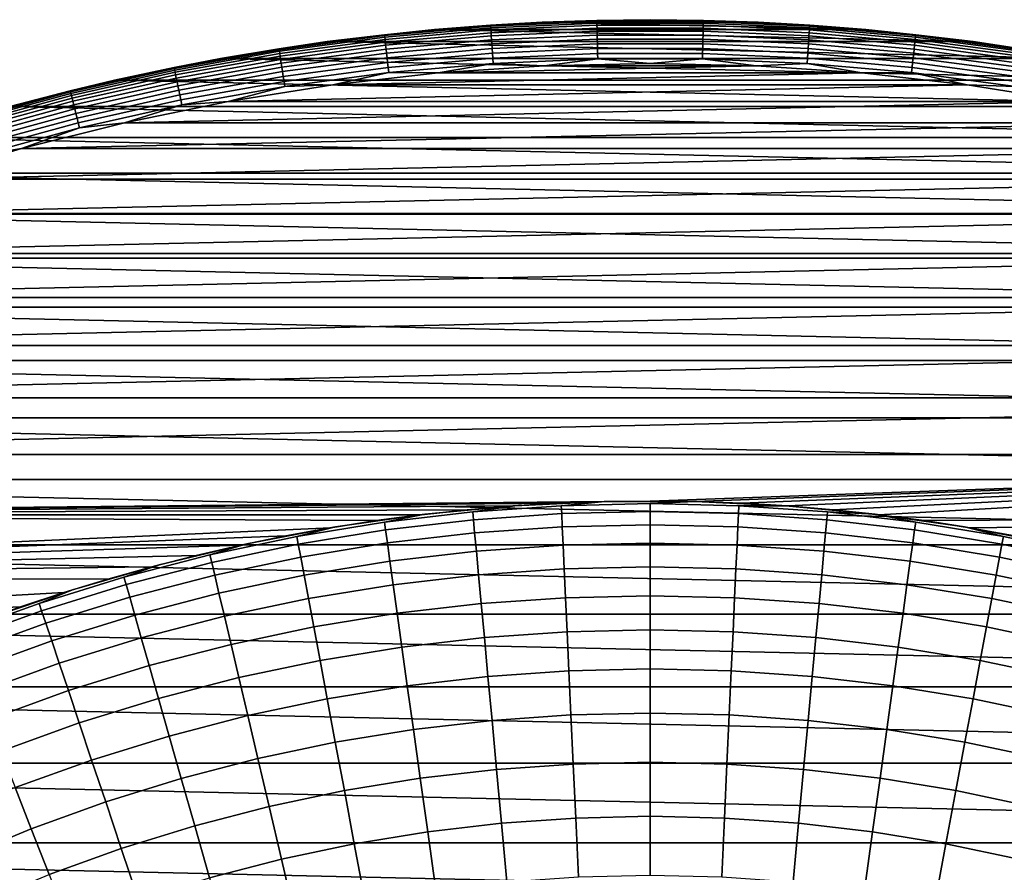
# Model space of a CAD drawing. Header units: metres. Extents: x -28 to 70, y -218 to 28.
# Tile 380 of 463: x -7.2 to 4.05, y 17.76 to 27.5. Entities that reach past the tile are written whole.
import ezdxf

# ---------------------------------------------------------------- set-up
doc = ezdxf.new("R2010")
doc.units = ezdxf.units.M
doc.layers.add('solid_10_261_432_XXX', color=7, linetype='CONTINUOUS')

msp = doc.modelspace()

# ---------------------------------------------------------------- linework, layer by layer
at = {"layer": 'solid_10_261_432_XXX'}
for points in [[(-2.465105, 27.38929, -5), (-1.233793, 27.472309, -5), (2.465105, 27.38929, -5)], [(-2.46508, 27.389294, -0.5), (-1.233783, 27.472309, -0.5), (-1.233793, 27.472309, -5), (-2.465105, 27.38929, -5)], [(-1.823645, 27.435892, -0.440391), (-1.233783, 27.472309, -0.5), (-2.46508, 27.389294, -0.5)], [(-1.822927, 27.425098, -0.380929), (-0.608039, 27.478889, -0.380929), (-0.608279, 27.489704, -0.440391), (-1.823645, 27.435892, -0.440391)], [(-0.608279, 27.489704, -0.440391), (-1.233783, 27.472309, -0.5), (-1.823645, 27.435892, -0.440391)], [(-1.821739, 27.407223, -0.323206), (-0.607643, 27.460979, -0.323206), (-0.608039, 27.478889, -0.380929), (-1.822927, 27.425098, -0.380929)], [(-0.607643, 27.460979, -0.323206), (-1.821739, 27.407223, -0.323206), (-1.820098, 27.382528, -0.268066), (-0.607095, 27.436237, -0.268066)], [(-1.233793, 27.472309, -5), (0, 27.5, -5), (1.233793, 27.472309, -5)], [(-1.233783, 27.472309, -0.5), (0, 27.5, -0.5), (0, 27.5, -5), (-1.233793, 27.472309, -5)], [(-1.233793, 27.472309, -5), (1.233793, 27.472309, -5), (2.465105, 27.38929, -5)], [(-0.608279, 27.489704, -0.440391), (0, 27.5, -0.5), (-1.233783, 27.472309, -0.5)], [(0.608279, 27.489704, -0.440391), (0, 27.5, -0.5), (-0.608279, 27.489704, -0.440391)], [(-0.608039, 27.478889, -0.380929), (0.608039, 27.478889, -0.380929), (0.608279, 27.489704, -0.440391), (-0.608279, 27.489704, -0.440391)], [(-0.607643, 27.460979, -0.323206), (0.607643, 27.460979, -0.323206), (0.608039, 27.478889, -0.380929), (-0.608039, 27.478889, -0.380929)], [(0.607643, 27.460979, -0.323206), (-0.607643, 27.460979, -0.323206), (-0.607095, 27.436237, -0.268066), (0.607095, 27.436237, -0.268066)], [(0, 27.5, -0.5), (1.233783, 27.472309, -0.5), (1.233793, 27.472309, -5), (0, 27.5, -5)], [(0.608279, 27.489704, -0.440391), (1.233783, 27.472309, -0.5), (0, 27.5, -0.5)], [(1.821739, 27.407223, -0.323206), (0.607643, 27.460979, -0.323206), (0.607095, 27.436237, -0.268066), (1.820098, 27.382528, -0.268066)], [(0.607643, 27.460979, -0.323206), (1.821739, 27.407223, -0.323206), (1.822927, 27.425098, -0.380929), (0.608039, 27.478889, -0.380929)], [(0.608039, 27.478889, -0.380929), (1.822927, 27.425098, -0.380929), (1.823645, 27.435892, -0.440391), (0.608279, 27.489704, -0.440391)], [(1.823645, 27.435892, -0.440391), (1.233783, 27.472309, -0.5), (0.608279, 27.489704, -0.440391)], [(1.233783, 27.472309, -0.5), (2.465081, 27.389294, -0.5), (2.465105, 27.38929, -5), (1.233793, 27.472309, -5)], [(1.823645, 27.435892, -0.440391), (2.465081, 27.389294, -0.5), (1.233783, 27.472309, -0.5)], [(-3.691414, 27.251118, -0.5), (-2.46508, 27.389294, -0.5), (-2.465105, 27.38929, -5), (-3.691424, 27.251118, -5)], [(-3.691424, 27.251118, -5), (-2.465105, 27.38929, -5), (3.691424, 27.251118, -5)], [(-3.035441, 27.328373, -0.440391), (-2.46508, 27.389294, -0.5), (-3.691414, 27.251118, -0.5)], [(-3.034247, 27.317621, -0.380929), (-1.822927, 27.425098, -0.380929), (-1.823645, 27.435892, -0.440391), (-3.035441, 27.328373, -0.440391)], [(-1.823645, 27.435892, -0.440391), (-2.46508, 27.389294, -0.5), (-3.035441, 27.328373, -0.440391)], [(-3.032269, 27.299816, -0.323206), (-1.821739, 27.407223, -0.323206), (-1.822927, 27.425098, -0.380929), (-3.034247, 27.317621, -0.380929)], [(-1.821739, 27.407223, -0.323206), (-3.032269, 27.299816, -0.323206), (-3.029537, 27.275219, -0.268066), (-1.820098, 27.382528, -0.268066)], [(-1.820098, 27.382528, -0.268066), (-3.029537, 27.275219, -0.268066), (-3.026091, 27.244188, -0.216316), (-1.818027, 27.351377, -0.216316)], [(-1.818027, 27.351377, -0.216316), (-3.026091, 27.244188, -0.216316), (-3.02198, 27.20718, -0.16871), (-1.815557, 27.314222, -0.16871)], [(-2.465105, 27.38929, -5), (2.465105, 27.38929, -5), (3.691424, 27.251118, -5)], [(-0.607095, 27.436237, -0.268066), (-1.820098, 27.382528, -0.268066), (-1.818027, 27.351377, -0.216316), (-0.606405, 27.405024, -0.216316)], [(-0.606405, 27.405024, -0.216316), (-1.818027, 27.351377, -0.216316), (-1.815557, 27.314222, -0.16871), (-0.605581, 27.367796, -0.16871)], [(-0.605581, 27.367796, -0.16871), (-1.815557, 27.314222, -0.16871), (-1.812725, 27.271608, -0.125945), (-0.604636, 27.325098, -0.125945)], [(0.607095, 27.436237, -0.268066), (-0.607095, 27.436237, -0.268066), (-0.606405, 27.405024, -0.216316), (0.606405, 27.405024, -0.216316)], [(0.606405, 27.405024, -0.216316), (-0.606405, 27.405024, -0.216316), (-0.605581, 27.367796, -0.16871), (0.605581, 27.367796, -0.16871)], [(0.605581, 27.367796, -0.16871), (-0.605581, 27.367796, -0.16871), (-0.604636, 27.325098, -0.125945), (0.604636, 27.325098, -0.125945)], [(1.815557, 27.314222, -0.16871), (0.605581, 27.367796, -0.16871), (0.604636, 27.325098, -0.125945), (1.812725, 27.271608, -0.125945)], [(1.818027, 27.351377, -0.216316), (0.606405, 27.405024, -0.216316), (0.605581, 27.367796, -0.16871), (1.815557, 27.314222, -0.16871)], [(1.820098, 27.382528, -0.268066), (0.607095, 27.436237, -0.268066), (0.606405, 27.405024, -0.216316), (1.818027, 27.351377, -0.216316)], [(3.026091, 27.244188, -0.216316), (1.818027, 27.351377, -0.216316), (1.815557, 27.314222, -0.16871), (3.02198, 27.20718, -0.16871)], [(3.029537, 27.275219, -0.268066), (1.820098, 27.382528, -0.268066), (1.818027, 27.351377, -0.216316), (3.026091, 27.244188, -0.216316)], [(3.032269, 27.299816, -0.323206), (1.821739, 27.407223, -0.323206), (1.820098, 27.382528, -0.268066), (3.029537, 27.275219, -0.268066)], [(1.821739, 27.407223, -0.323206), (3.032269, 27.299816, -0.323206), (3.034247, 27.317621, -0.380929), (1.822927, 27.425098, -0.380929)], [(1.822927, 27.425098, -0.380929), (3.034247, 27.317621, -0.380929), (3.035441, 27.328373, -0.440391), (1.823645, 27.435892, -0.440391)], [(3.035441, 27.328373, -0.440391), (2.465081, 27.389294, -0.5), (1.823645, 27.435892, -0.440391)], [(2.465081, 27.389294, -0.5), (3.691414, 27.251118, -0.5), (3.691424, 27.251118, -5), (2.465105, 27.38929, -5)], [(3.035441, 27.328373, -0.440391), (3.691414, 27.251118, -0.5), (2.465081, 27.389294, -0.5)], [(-4.910314, 27.058064, -0.5), (-3.691414, 27.251118, -0.5), (-3.691424, 27.251118, -5), (-4.910312, 27.058062, -5)], [(-4.241296, 27.167356, -0.440391), (-3.691414, 27.251118, -0.5), (-4.910314, 27.058064, -0.5)], [(-4.910312, 27.058062, -5), (-3.691424, 27.251118, -5), (4.910312, 27.058062, -5)], [(-3.035441, 27.328373, -0.440391), (-4.241296, 27.167356, -0.440391), (-4.239627, 27.156668, -0.380929), (-3.034247, 27.317621, -0.380929)], [(-3.035441, 27.328373, -0.440391), (-3.691414, 27.251118, -0.5), (-4.241296, 27.167356, -0.440391)], [(-4.236864, 27.138968, -0.323206), (-3.032269, 27.299816, -0.323206), (-3.034247, 27.317621, -0.380929), (-4.239627, 27.156668, -0.380929)], [(-3.032269, 27.299816, -0.323206), (-4.236864, 27.138968, -0.323206), (-4.233046, 27.114515, -0.268066), (-3.029537, 27.275219, -0.268066)], [(-3.029537, 27.275219, -0.268066), (-4.233046, 27.114515, -0.268066), (-4.22823, 27.08367, -0.216316), (-3.026091, 27.244188, -0.216316)], [(-3.026091, 27.244188, -0.216316), (-4.22823, 27.08367, -0.216316), (-4.222487, 27.046879, -0.16871), (-3.02198, 27.20718, -0.16871)], [(-3.691424, 27.251118, -5), (3.691424, 27.251118, -5), (4.910312, 27.058062, -5)], [(-1.815557, 27.314222, -0.16871), (-3.02198, 27.20718, -0.16871), (-3.017265, 27.164732, -0.125945), (-1.812725, 27.271608, -0.125945)], [(-1.812725, 27.271608, -0.125945), (-3.017265, 27.164732, -0.125945), (-3.012015, 27.117468, -0.088645), (-1.809571, 27.224157, -0.088645)], [(-0.604636, 27.325098, -0.125945), (-1.812725, 27.271608, -0.125945), (-1.809571, 27.224157, -0.088645), (-0.603584, 27.277554, -0.088645)], [(-0.603584, 27.277554, -0.088645), (-1.809571, 27.224157, -0.088645), (-1.806141, 27.172562, -0.057356), (-0.60244, 27.225857, -0.057356)], [(0.604636, 27.325098, -0.125945), (-0.604636, 27.325098, -0.125945), (-0.603584, 27.277554, -0.088645), (0.603584, 27.277554, -0.088645)], [(0.603584, 27.277554, -0.088645), (-0.603584, 27.277554, -0.088645), (-0.60244, 27.225857, -0.057356), (0.60244, 27.225857, -0.057356)], [(1.809571, 27.224157, -0.088645), (0.603584, 27.277554, -0.088645), (0.60244, 27.225857, -0.057356), (1.806141, 27.172562, -0.057356)], [(1.812725, 27.271608, -0.125945), (0.604636, 27.325098, -0.125945), (0.603584, 27.277554, -0.088645), (1.809571, 27.224157, -0.088645)], [(3.017265, 27.164732, -0.125945), (1.812725, 27.271608, -0.125945), (1.809571, 27.224157, -0.088645), (3.012015, 27.117468, -0.088645)], [(3.02198, 27.20718, -0.16871), (1.815557, 27.314222, -0.16871), (1.812725, 27.271608, -0.125945), (3.017265, 27.164732, -0.125945)], [(4.22823, 27.08367, -0.216316), (3.026091, 27.244188, -0.216316), (3.02198, 27.20718, -0.16871), (4.222487, 27.046879, -0.16871)], [(4.233046, 27.114515, -0.268066), (3.029537, 27.275219, -0.268066), (3.026091, 27.244188, -0.216316), (4.22823, 27.08367, -0.216316)], [(4.236864, 27.138968, -0.323206), (3.032269, 27.299816, -0.323206), (3.029537, 27.275219, -0.268066), (4.233046, 27.114515, -0.268066)], [(3.032269, 27.299816, -0.323206), (4.236864, 27.138968, -0.323206), (4.239627, 27.156668, -0.380929), (3.034247, 27.317621, -0.380929)], [(3.034247, 27.317621, -0.380929), (4.239627, 27.156668, -0.380929), (4.241296, 27.167356, -0.440391), (3.035441, 27.328373, -0.440391)], [(4.241296, 27.167356, -0.440391), (3.691414, 27.251118, -0.5), (3.035441, 27.328373, -0.440391)], [(3.691414, 27.251118, -0.5), (4.910314, 27.058064, -0.5), (4.910312, 27.058062, -5), (3.691424, 27.251118, -5)], [(4.241296, 27.167356, -0.440391), (4.910314, 27.058064, -0.5), (3.691414, 27.251118, -0.5)], [(-5.436707, 26.942554, -0.380929), (-4.239627, 27.156668, -0.380929), (-4.241296, 27.167356, -0.440391), (-5.438848, 26.953159, -0.440391)], [(-4.241296, 27.167356, -0.440391), (-4.910314, 27.058064, -0.5), (-5.438848, 26.953159, -0.440391)], [(-5.433164, 26.924994, -0.323206), (-4.236864, 27.138968, -0.323206), (-4.239627, 27.156668, -0.380929), (-5.436707, 26.942554, -0.380929)], [(-4.236864, 27.138968, -0.323206), (-5.433164, 26.924994, -0.323206), (-5.428269, 26.900734, -0.268066), (-4.233046, 27.114515, -0.268066)], [(-3.02198, 27.20718, -0.16871), (-4.222487, 27.046879, -0.16871), (-4.215899, 27.004681, -0.125945), (-3.017265, 27.164732, -0.125945)], [(-3.017265, 27.164732, -0.125945), (-4.215899, 27.004681, -0.125945), (-4.208563, 26.957693, -0.088645), (-3.012015, 27.117468, -0.088645)], [(-3.012015, 27.117468, -0.088645), (-4.208563, 26.957693, -0.088645), (-4.200587, 26.906603, -0.057356), (-3.006307, 27.066074, -0.057356)], [(-1.809571, 27.224157, -0.088645), (-3.012015, 27.117468, -0.088645), (-3.006307, 27.066074, -0.057356), (-1.806141, 27.172562, -0.057356)], [(-1.806141, 27.172562, -0.057356), (-3.006307, 27.066074, -0.057356), (-3.000223, 27.011305, -0.032535), (-1.802487, 27.117577, -0.032535)], [(-1.802487, 27.117577, -0.032535), (-3.000223, 27.011305, -0.032535), (-2.993854, 26.953959, -0.014544), (-1.79866, 27.060005, -0.014544)], [(-0.60244, 27.225857, -0.057356), (-1.806141, 27.172562, -0.057356), (-1.802487, 27.117577, -0.032535), (-0.601221, 27.170765, -0.032535)], [(-0.601221, 27.170765, -0.032535), (-1.802487, 27.117577, -0.032535), (-1.79866, 27.060005, -0.014544), (-0.599945, 27.113079, -0.014544)], [(0.60244, 27.225857, -0.057356), (-0.60244, 27.225857, -0.057356), (-0.601221, 27.170765, -0.032535), (0.601221, 27.170765, -0.032535)], [(0.601221, 27.170765, -0.032535), (-0.601221, 27.170765, -0.032535), (-0.599945, 27.113079, -0.014544), (0.599945, 27.113079, -0.014544)], [(1.802487, 27.117577, -0.032535), (0.601221, 27.170765, -0.032535), (0.599945, 27.113079, -0.014544), (1.79866, 27.060005, -0.014544)], [(1.806141, 27.172562, -0.057356), (0.60244, 27.225857, -0.057356), (0.601221, 27.170765, -0.032535), (1.802487, 27.117577, -0.032535)], [(3.000223, 27.011305, -0.032535), (1.802487, 27.117577, -0.032535), (1.79866, 27.060005, -0.014544), (2.993854, 26.953959, -0.014544)], [(3.006307, 27.066074, -0.057356), (1.806141, 27.172562, -0.057356), (1.802487, 27.117577, -0.032535), (3.000223, 27.011305, -0.032535)], [(3.012015, 27.117468, -0.088645), (1.809571, 27.224157, -0.088645), (1.806141, 27.172562, -0.057356), (3.006307, 27.066074, -0.057356)], [(4.208563, 26.957693, -0.088645), (3.012015, 27.117468, -0.088645), (3.006307, 27.066074, -0.057356), (4.200587, 26.906603, -0.057356)], [(4.215899, 27.004681, -0.125945), (3.017265, 27.164732, -0.125945), (3.012015, 27.117468, -0.088645), (4.208563, 26.957693, -0.088645)], [(4.222487, 27.046879, -0.16871), (3.02198, 27.20718, -0.16871), (3.017265, 27.164732, -0.125945), (4.215899, 27.004681, -0.125945)], [(-6.119325, 26.810518, -0.5), (-4.910314, 27.058064, -0.5), (-4.910312, 27.058062, -5), (-6.119315, 26.81052, -5)], [(-5.438848, 26.953159, -0.440391), (-4.910314, 27.058064, -0.5), (-6.119325, 26.810518, -0.5)], [(-6.119315, 26.81052, -5), (-4.910312, 27.058062, -5), (6.119315, 26.81052, -5)], [(-4.233046, 27.114515, -0.268066), (-5.428269, 26.900734, -0.268066), (-5.422093, 26.870131, -0.216316), (-4.22823, 27.08367, -0.216316)], [(-4.22823, 27.08367, -0.216316), (-5.422093, 26.870131, -0.216316), (-5.414728, 26.833632, -0.16871), (-4.222487, 27.046879, -0.16871)], [(-4.222487, 27.046879, -0.16871), (-5.414728, 26.833632, -0.16871), (-5.40628, 26.791767, -0.125945), (-4.215899, 27.004681, -0.125945)], [(-4.215899, 27.004681, -0.125945), (-5.40628, 26.791767, -0.125945), (-5.396873, 26.74515, -0.088645), (-4.208563, 26.957693, -0.088645)], [(-4.910312, 27.058062, -5), (4.910312, 27.058062, -5), (6.119315, 26.81052, -5)], [(-3.006307, 27.066074, -0.057356), (-4.200587, 26.906603, -0.057356), (-4.192087, 26.852156, -0.032535), (-3.000223, 27.011305, -0.032535)], [(-3.000223, 27.011305, -0.032535), (-4.192087, 26.852156, -0.032535), (-4.183187, 26.795149, -0.014544), (-2.993854, 26.953959, -0.014544)], [(-1.79866, 27.060005, -0.014544), (-2.993854, 26.953959, -0.014544), (-2.987291, 26.894873, -0.003646), (-1.794717, 27.000687, -0.003646)], [(-0.599945, 27.113079, -0.014544), (-1.79866, 27.060005, -0.014544), (-1.794717, 27.000687, -0.003646), (-0.59863, 27.053646, -0.003646)], [(-0.59863, 27.053646, -0.003646), (-1.794717, 27.000687, -0.003646), (-1.211371, 26.972811)], [(-0.59863, 27.053646, -0.003646), (-1.211371, 26.972811), (-0.000024, 27)], [(0.599945, 27.113079, -0.014544), (-0.599945, 27.113079, -0.014544), (-0.59863, 27.053646, -0.003646), (0.59863, 27.053646, -0.003646)], [(0.59863, 27.053646, -0.003646), (-0.59863, 27.053646, -0.003646), (-0.000024, 27)], [(0.59863, 27.053646, -0.003646), (-0.000024, 27), (1.211323, 26.972815)], [(1.79866, 27.060005, -0.014544), (0.599945, 27.113079, -0.014544), (0.59863, 27.053646, -0.003646), (1.794717, 27.000687, -0.003646)], [(1.794717, 27.000687, -0.003646), (0.59863, 27.053646, -0.003646), (1.211323, 26.972815)], [(2.993854, 26.953959, -0.014544), (1.79866, 27.060005, -0.014544), (1.794717, 27.000687, -0.003646), (2.987291, 26.894873, -0.003646)], [(4.192087, 26.852156, -0.032535), (3.000223, 27.011305, -0.032535), (2.993854, 26.953959, -0.014544), (4.183187, 26.795149, -0.014544)], [(4.200587, 26.906603, -0.057356), (3.006307, 27.066074, -0.057356), (3.000223, 27.011305, -0.032535), (4.192087, 26.852156, -0.032535)], [(-5.438848, 26.953159, -0.440391), (-6.625752, 26.686201, -0.440391), (-6.623146, 26.675701, -0.380929), (-5.436707, 26.942554, -0.380929)], [(-5.438848, 26.953159, -0.440391), (-6.119325, 26.810518, -0.5), (-6.625752, 26.686201, -0.440391)], [(-5.436707, 26.942554, -0.380929), (-6.623146, 26.675701, -0.380929), (-6.618829, 26.658314, -0.323206), (-5.433164, 26.924994, -0.323206)], [(-5.433164, 26.924994, -0.323206), (-6.618829, 26.658314, -0.323206), (-6.612865, 26.634295, -0.268066), (-5.428269, 26.900734, -0.268066)], [(-5.428269, 26.900734, -0.268066), (-6.612865, 26.634295, -0.268066), (-6.605342, 26.603994, -0.216316), (-5.422093, 26.870131, -0.216316)], [(-4.208563, 26.957693, -0.088645), (-5.396873, 26.74515, -0.088645), (-5.386645, 26.694462, -0.057356), (-4.200587, 26.906603, -0.057356)], [(-4.200587, 26.906603, -0.057356), (-5.386645, 26.694462, -0.057356), (-5.375745, 26.640444, -0.032535), (-4.192087, 26.852156, -0.032535)], [(-2.993854, 26.953959, -0.014544), (-4.183187, 26.795149, -0.014544), (-4.174017, 26.736412, -0.003646), (-2.987291, 26.894873, -0.003646)], [(-2.987291, 26.894873, -0.003646), (-4.174017, 26.736412, -0.003646), (-3.624276, 26.755646)], [(-2.987291, 26.894873, -0.003646), (-3.624276, 26.755646), (-2.420235, 26.891308)], [(-1.794717, 27.000687, -0.003646), (-2.987291, 26.894873, -0.003646), (-2.420235, 26.891308)], [(-1.794717, 27.000687, -0.003646), (-2.420235, 26.891308), (-1.211371, 26.972811)], [(1.211323, 26.972815), (-1.211371, 26.972811), (-2.420235, 26.891308)], [(2.420187, 26.891312), (1.211323, 26.972815), (-2.420235, 26.891308)], [(1.211323, 26.972815), (-0.000024, 27), (-1.211371, 26.972811)], [(1.794717, 27.000687, -0.003646), (1.211323, 26.972815), (2.420187, 26.891312)], [(2.987291, 26.894873, -0.003646), (1.794717, 27.000687, -0.003646), (2.420187, 26.891312)], [(2.987291, 26.894873, -0.003646), (2.420187, 26.891312), (3.624228, 26.755651)], [(4.183187, 26.795149, -0.014544), (2.993854, 26.953959, -0.014544), (2.987291, 26.894873, -0.003646), (4.174017, 26.736412, -0.003646)], [(4.174017, 26.736412, -0.003646), (2.987291, 26.894873, -0.003646), (3.624228, 26.755651)], [(-7.316012, 26.50898, -0.5), (-6.119325, 26.810518, -0.5), (-6.119315, 26.81052, -5), (-7.315989, 26.508984, -5)], [(-6.625752, 26.686201, -0.440391), (-6.119325, 26.810518, -0.5), (-7.316012, 26.50898, -0.5)], [(-7.315989, 26.508984, -5), (-6.119315, 26.81052, -5), (7.315989, 26.508984, -5)], [(-5.422093, 26.870131, -0.216316), (-6.605342, 26.603994, -0.216316), (-6.596369, 26.567856, -0.16871), (-5.414728, 26.833632, -0.16871)], [(-5.414728, 26.833632, -0.16871), (-6.596369, 26.567856, -0.16871), (-6.586078, 26.526405, -0.125945), (-5.40628, 26.791767, -0.125945)], [(-5.40628, 26.791767, -0.125945), (-6.586078, 26.526405, -0.125945), (-6.574618, 26.480251, -0.088645), (-5.396873, 26.74515, -0.088645)], [(-6.119315, 26.81052, -5), (6.119315, 26.81052, -5), (7.315989, 26.508984, -5)], [(-4.192087, 26.852156, -0.032535), (-5.375745, 26.640444, -0.032535), (-5.364332, 26.583885, -0.014544), (-4.183187, 26.795149, -0.014544)], [(-4.183187, 26.795149, -0.014544), (-5.364332, 26.583885, -0.014544), (-5.352573, 26.525612, -0.003646), (-4.174017, 26.736412, -0.003646)], [(2.420187, 26.891312), (-2.420235, 26.891308), (-3.624276, 26.755646)], [(3.624228, 26.755651), (2.420187, 26.891312), (-3.624276, 26.755646)], [(-7.796618, 26.356627, -0.380929), (-6.623146, 26.675701, -0.380929), (-6.625752, 26.686201, -0.440391), (-7.799687, 26.367001, -0.440391)], [(-6.625752, 26.686201, -0.440391), (-7.316012, 26.50898, -0.5), (-7.799687, 26.367001, -0.440391)], [(-6.623146, 26.675701, -0.380929), (-7.796618, 26.356627, -0.380929), (-7.791537, 26.339449, -0.323206), (-6.618829, 26.658314, -0.323206)], [(-5.396873, 26.74515, -0.088645), (-6.574618, 26.480251, -0.088645), (-6.562158, 26.430065, -0.057356), (-5.386645, 26.694462, -0.057356)], [(-5.386645, 26.694462, -0.057356), (-6.562158, 26.430065, -0.057356), (-6.548879, 26.376583, -0.032535), (-5.375745, 26.640444, -0.032535)], [(-4.174017, 26.736412, -0.003646), (-5.352573, 26.525612, -0.003646), (-4.821001, 26.566105)], [(3.624228, 26.755651), (-3.624276, 26.755646), (-4.821001, 26.566105)], [(4.820953, 26.566114), (3.624228, 26.755651), (-4.821001, 26.566105)], [(-4.174017, 26.736412, -0.003646), (-4.821001, 26.566105), (-3.624276, 26.755646)], [(4.174017, 26.736412, -0.003646), (3.624228, 26.755651), (4.820953, 26.566114)], [(-6.618829, 26.658314, -0.323206), (-7.791537, 26.339449, -0.323206), (-7.784517, 26.315716, -0.268066), (-6.612865, 26.634295, -0.268066)], [(-6.612865, 26.634295, -0.268066), (-7.784517, 26.315716, -0.268066), (-7.775661, 26.285778, -0.216316), (-6.605342, 26.603994, -0.216316)], [(-6.605342, 26.603994, -0.216316), (-7.775661, 26.285778, -0.216316), (-7.765098, 26.250072, -0.16871), (-6.596369, 26.567856, -0.16871)], [(-6.596369, 26.567856, -0.16871), (-7.765098, 26.250072, -0.16871), (-7.752984, 26.209118, -0.125945), (-6.586078, 26.526405, -0.125945)], [(-5.375745, 26.640444, -0.032535), (-6.548879, 26.376583, -0.032535), (-6.534976, 26.320583, -0.014544), (-5.364332, 26.583885, -0.014544)], [(-5.364332, 26.583885, -0.014544), (-6.534976, 26.320583, -0.014544), (-6.520651, 26.262888, -0.003646), (-5.352573, 26.525612, -0.003646)], [(4.820953, 26.566114), (-4.821001, 26.566105), (-6.00799, 26.323071)], [(6.007944, 26.32308), (4.820953, 26.566114), (-6.00799, 26.323071)], [(-5.352573, 26.525612, -0.003646), (-6.00799, 26.323071), (-4.821001, 26.566105)], [(-8.49796, 26.154057, -5), (-7.315989, 26.508984, -5), (8.49796, 26.154057, -5)], [(-6.586078, 26.526405, -0.125945), (-7.752984, 26.209118, -0.125945), (-7.739493, 26.163515, -0.088645), (-6.574618, 26.480251, -0.088645)], [(-6.574618, 26.480251, -0.088645), (-7.739493, 26.163515, -0.088645), (-7.724826, 26.11393, -0.057356), (-6.562158, 26.430065, -0.057356)], [(-7.315989, 26.508984, -5), (7.315989, 26.508984, -5), (8.49796, 26.154057, -5)], [(-5.352573, 26.525612, -0.003646), (-6.520651, 26.262888, -0.003646), (-6.00799, 26.323071)], [(-6.562158, 26.430065, -0.057356), (-7.724826, 26.11393, -0.057356), (-7.709194, 26.061087, -0.032535), (-6.548879, 26.376583, -0.032535)], [(-6.548879, 26.376583, -0.032535), (-7.709194, 26.061087, -0.032535), (-7.692827, 26.005758, -0.014544), (-6.534976, 26.320583, -0.014544)], [(-6.534976, 26.320583, -0.014544), (-7.692827, 26.005758, -0.014544), (-7.675964, 25.948751, -0.003646), (-6.520651, 26.262888, -0.003646)], [(-6.520651, 26.262888, -0.003646), (-7.675964, 25.948751, -0.003646), (-7.182928, 26.027016)], [(6.007944, 26.32308), (-6.00799, 26.323071), (-7.182928, 26.027016)], [(7.182882, 26.027027), (6.007944, 26.32308), (-7.182928, 26.027016)], [(-6.520651, 26.262888, -0.003646), (-7.182928, 26.027016), (-6.00799, 26.323071)], [(-9.662813, 25.746456, -5), (-8.49796, 26.154057, -5), (9.662813, 25.746456, -5)], [(-8.49796, 26.154057, -5), (8.49796, 26.154057, -5), (9.662813, 25.746456, -5)], [(7.182882, 26.027027), (-7.182928, 26.027016), (-8.343367, 25.678556)], [(8.343321, 25.678572), (7.182882, 26.027027), (-8.343367, 25.678556)], [(-7.675964, 25.948751, -0.003646), (-8.343367, 25.678556), (-7.182928, 26.027016)], [(-10.808199, 25.28701, -5), (-9.662813, 25.746456, -5), (10.808199, 25.28701, -5)], [(-9.662813, 25.746456, -5), (9.662813, 25.746456, -5), (10.808199, 25.28701, -5)], [(8.343321, 25.678572), (-8.343367, 25.678556), (-9.487002, 25.278385)], [(9.486959, 25.278402), (8.343321, 25.678572), (-9.487002, 25.278385)], [(-11.931824, 24.776632, -5), (-10.808199, 25.28701, -5), (11.931824, 24.776632, -5)], [(-10.808199, 25.28701, -5), (10.808199, 25.28701, -5), (11.931824, 24.776632, -5)], [(9.486959, 25.278402), (-9.487002, 25.278385), (-10.611567, 24.827295)], [(10.611524, 24.827314), (9.486959, 25.278402), (-10.611567, 24.827295)], [(-13.031395, 24.216373, -5), (-11.931824, 24.776632, -5), (13.031395, 24.216373, -5)], [(-11.931824, 24.776632, -5), (11.931824, 24.776632, -5), (13.031395, 24.216373, -5)], [(10.611524, 24.827314), (-10.611567, 24.827295), (-11.714718, 24.326229)], [(11.714675, 24.326248), (10.611524, 24.827314), (-11.714718, 24.326229)], [(11.714675, 24.326248), (-11.714718, 24.326229), (-12.794302, 23.776161)], [(12.79426, 23.776182), (11.714675, 24.326248), (-12.794302, 23.776161)], [(-14.104724, 23.607344, -5), (-13.031395, 24.216373, -5), (14.104724, 23.607344, -5)], [(-13.031395, 24.216373, -5), (13.031395, 24.216373, -5), (14.104724, 23.607344, -5)], [(12.79426, 23.776182), (-12.794302, 23.776161), (-13.848136, 23.178204)], [(13.848095, 23.178228), (12.79426, 23.776182), (-13.848136, 23.178204)], [(-15.149656, 22.950771, -5), (-14.104724, 23.607344, -5), (15.149656, 22.950771, -5)], [(-14.104724, 23.607344, -5), (14.104724, 23.607344, -5), (15.149656, 22.950771, -5)], [(13.848095, 23.178228), (-13.848136, 23.178204), (-14.874039, 22.533596)], [(14.873999, 22.533623), (13.848095, 23.178228), (-14.874039, 22.533596)], [(-16.164074, 22.247982, -5), (-15.149656, 22.950771, -5), (16.164074, 22.247982, -5)], [(-15.149656, 22.950771, -5), (15.149656, 22.950771, -5), (16.164074, 22.247982, -5)], [(-14.874039, 22.533596), (-15.870024, 21.843588), (0, 22), (14.873999, 22.533623)], [(14.873999, 22.533623), (0, 22), (0.523535, 21.993769)], [(14.873999, 22.533623), (0.523535, 21.993769), (1.046814, 21.97508)], [(14.873999, 22.533623), (1.046814, 21.97508), (1.569467, 21.943945)], [(14.873999, 22.533623), (1.569467, 21.943945), (2.091219, 21.900383)], [(14.873999, 22.533623), (2.091219, 21.900383), (2.611826, 21.844412)], [(14.873999, 22.533623), (2.611826, 21.844412), (3.130936, 21.77607), (15.869986, 21.843615)], [(-17.145966, 21.50037, -5), (-16.164074, 22.247982, -5), (17.145966, 21.50037, -5)], [(-16.164074, 22.247982, -5), (16.164074, 22.247982, -5), (17.145966, 21.50037, -5)], [(-15.870024, 21.843588), (-0.523535, 21.993769), (0, 22)], [(-15.870024, 21.843588), (-1.046814, 21.97508), (-0.523535, 21.993769)], [(-15.870024, 21.843588), (-1.569467, 21.943945), (-1.046814, 21.97508)], [(-15.870024, 21.843588), (-2.091219, 21.900383), (-1.569467, 21.943945)], [(-1.546076, 21.945606, 143.052673), (-2.573017, 21.849018, 143.052673), (-3.035353, 21.759729, 144.561661), (-2.027174, 21.876694, 144.561661)], [(-2.611826, 21.844412), (-2.573017, 21.849018, 143.052673), (-1.546076, 21.945606, 143.052673), (-2.091219, 21.900383)], [(-1.569467, 21.943945), (-2.091219, 21.900383), (-1.546076, 21.945606, 143.052673)], [(-0.515737, 21.993954, 143.052673), (-1.546076, 21.945606, 143.052673), (-2.027174, 21.876694, 144.561661), (-1.01467, 21.946974, 144.561661)], [(-1.01467, 21.946974, 144.561661), (-2.027174, 21.876694, 144.561661), (-2.018857, 21.786934, 146.086594), (-1.010507, 21.856924, 146.086594)], [(-1.569467, 21.943945), (-1.546076, 21.945606, 143.052673), (-0.515737, 21.993954, 143.052673), (-1.046814, 21.97508)], [(-0.523535, 21.993769), (-1.046814, 21.97508), (-0.515737, 21.993954, 143.052673)], [(0.515737, 21.993954, 143.052673), (-0.515737, 21.993954, 143.052673), (-1.01467, 21.946974, 144.561661), (0, 21.970417, 144.561661)], [(0, 21.970417, 144.561661), (-1.01467, 21.946974, 144.561661), (-1.010507, 21.856924, 146.086594), (0, 21.880272, 146.086594)], [(-0.523535, 21.993769), (-0.515737, 21.993954, 143.052673), (0.515737, 21.993954, 143.052673), (0, 22)], [(0.523535, 21.993769), (0, 22), (0.515737, 21.993954, 143.052673)], [(1.546076, 21.945606, 143.052673), (0.515737, 21.993954, 143.052673), (0, 21.970417, 144.561661), (1.01467, 21.946974, 144.561661)], [(1.01467, 21.946974, 144.561661), (0, 21.970417, 144.561661), (0, 21.880272, 146.086594), (1.010507, 21.856924, 146.086594)], [(1.046814, 21.97508), (0.523535, 21.993769), (0.515737, 21.993954, 143.052673), (1.546076, 21.945606, 143.052673)], [(2.027174, 21.876694, 144.561661), (1.01467, 21.946974, 144.561661), (1.010507, 21.856924, 146.086594), (2.018857, 21.786934, 146.086594)], [(2.573017, 21.849018, 143.052673), (1.546076, 21.945606, 143.052673), (1.01467, 21.946974, 144.561661), (2.027174, 21.876694, 144.561661)], [(1.046814, 21.97508), (1.546076, 21.945606, 143.052673), (2.573017, 21.849018, 143.052673), (1.569467, 21.943945)], [(2.091219, 21.900383), (1.569467, 21.943945), (2.573017, 21.849018, 143.052673)], [(-15.870024, 21.843588), (-16.834051, 21.109589), (-3.648249, 21.695396), (-3.130936, 21.77607)], [(-15.870024, 21.843588), (-2.611826, 21.844412), (-2.091219, 21.900383)], [(-15.870024, 21.843588), (-3.130936, 21.77607), (-2.611826, 21.844412)], [(-2.573017, 21.849018, 143.052673), (-3.594302, 21.704401, 143.052673), (-4.037054, 21.596329, 144.561661), (-3.035353, 21.759729, 144.561661)], [(-3.648249, 21.695396), (-3.594302, 21.704401, 143.052673), (-2.573017, 21.849018, 143.052673), (-3.130936, 21.77607)], [(-2.611826, 21.844412), (-3.130936, 21.77607), (-2.573017, 21.849018, 143.052673)], [(-2.027174, 21.876694, 144.561661), (-3.035353, 21.759729, 144.561661), (-3.022899, 21.67045, 146.086594), (-2.018857, 21.786934, 146.086594)], [(-1.010507, 21.856924, 146.086594), (-2.018857, 21.786934, 146.086594), (-2.004964, 21.637009, 147.606766), (-1.003553, 21.706518, 147.606766)], [(0, 21.880272, 146.086594), (-1.010507, 21.856924, 146.086594), (-1.003553, 21.706518, 147.606766), (0, 21.729704, 147.606766)], [(1.010507, 21.856924, 146.086594), (0, 21.880272, 146.086594), (0, 21.729704, 147.606766), (1.003553, 21.706518, 147.606766)], [(2.018857, 21.786934, 146.086594), (1.010507, 21.856924, 146.086594), (1.003553, 21.706518, 147.606766), (2.004964, 21.637009, 147.606766)], [(3.035353, 21.759729, 144.561661), (2.027174, 21.876694, 144.561661), (2.018857, 21.786934, 146.086594), (3.022899, 21.67045, 146.086594)], [(2.573017, 21.849018, 143.052673), (2.027174, 21.876694, 144.561661), (3.035353, 21.759729, 144.561661)], [(2.091219, 21.900383), (2.573017, 21.849018, 143.052673), (3.594302, 21.704401, 143.052673), (2.611826, 21.844412)], [(2.573017, 21.849018, 143.052673), (3.035353, 21.759729, 144.561661), (4.037054, 21.596329, 144.561661), (3.594302, 21.704401, 143.052673)], [(3.130936, 21.77607), (2.611826, 21.844412), (3.594302, 21.704401, 143.052673)], [(15.869986, 21.843615), (3.130936, 21.77607), (3.648249, 21.695396)], [(15.869986, 21.843615), (3.648249, 21.695396), (4.163525, 21.602432)], [(-3.035353, 21.759729, 144.561661), (-4.037054, 21.596329, 144.561661), (-4.020489, 21.507719, 146.086594), (-3.022899, 21.67045, 146.086594)], [(-2.018857, 21.786934, 146.086594), (-3.022899, 21.67045, 146.086594), (-3.002097, 21.521326, 147.606766), (-2.004964, 21.637009, 147.606766)], [(0, 21.729704, 147.606766), (-1.003553, 21.706518, 147.606766), (-0.99382, 21.495989, 149.119751), (0, 21.51895, 149.119751)], [(1.003553, 21.706518, 147.606766), (0, 21.729704, 147.606766), (0, 21.51895, 149.119751), (0.99382, 21.495989, 149.119751)], [(3.022899, 21.67045, 146.086594), (2.018857, 21.786934, 146.086594), (2.004964, 21.637009, 147.606766), (3.002097, 21.521326, 147.606766)], [(4.037054, 21.596329, 144.561661), (3.035353, 21.759729, 144.561661), (3.022899, 21.67045, 146.086594), (4.020489, 21.507719, 146.086594)], [(3.130936, 21.77607), (3.594302, 21.704401, 143.052673), (4.607686, 21.512072, 143.052673), (3.648249, 21.695396)], [(-16.834051, 21.109589), (-4.163525, 21.602432), (-3.648249, 21.695396)], [(-3.594302, 21.704401, 143.052673), (-4.607686, 21.512072, 143.052673), (-5.030139, 21.386839, 144.561661), (-4.037054, 21.596329, 144.561661)], [(-4.676449, 21.497229), (-4.607686, 21.512072, 143.052673), (-3.594302, 21.704401, 143.052673), (-4.163525, 21.602432)], [(-3.648249, 21.695396), (-4.163525, 21.602432), (-3.594302, 21.704401, 143.052673)], [(-3.022899, 21.67045, 146.086594), (-4.020489, 21.507719, 146.086594), (-3.992823, 21.359715, 147.606766), (-3.002097, 21.521326, 147.606766)], [(-2.004964, 21.637009, 147.606766), (-3.002097, 21.521326, 147.606766), (-2.97298, 21.312592, 149.119751), (-1.985518, 21.427155, 149.119751)], [(-1.003553, 21.706518, 147.606766), (-2.004964, 21.637009, 147.606766), (-1.985518, 21.427155, 149.119751), (-0.99382, 21.495989, 149.119751)], [(2.004964, 21.637009, 147.606766), (1.003553, 21.706518, 147.606766), (0.99382, 21.495989, 149.119751), (1.985518, 21.427155, 149.119751)], [(3.002097, 21.521326, 147.606766), (2.004964, 21.637009, 147.606766), (1.985518, 21.427155, 149.119751), (2.97298, 21.312592, 149.119751)], [(4.020489, 21.507719, 146.086594), (3.022899, 21.67045, 146.086594), (3.002097, 21.521326, 147.606766), (3.992823, 21.359715, 147.606766)], [(3.594302, 21.704401, 143.052673), (4.037054, 21.596329, 144.561661), (5.030139, 21.386839, 144.561661), (4.607686, 21.512072, 143.052673)], [(4.163525, 21.602432), (3.648249, 21.695396), (4.607686, 21.512072, 143.052673)], [(-18.093325, 20.709457, -5), (-17.145966, 21.50037, -5), (18.093325, 20.709457, -5)], [(-17.145966, 21.50037, -5), (17.145966, 21.50037, -5), (18.093325, 20.709457, -5)], [(-16.834051, 21.109589), (-4.676449, 21.497229), (-4.163525, 21.602432)], [(-16.834051, 21.109589), (-5.186689, 21.379856), (-4.676449, 21.497229)], [(-4.607686, 21.512072, 143.052673), (-5.610941, 21.272455, 143.052673), (-6.01249, 21.13171, 144.561661), (-5.030139, 21.386839, 144.561661)], [(-5.69401, 21.25037), (-5.610941, 21.272455, 143.052673), (-4.607686, 21.512072, 143.052673), (-5.186689, 21.379856)], [(-4.676449, 21.497229), (-5.186689, 21.379856), (-4.607686, 21.512072, 143.052673)], [(-4.037054, 21.596329, 144.561661), (-5.030139, 21.386839, 144.561661), (-5.0095, 21.299089, 146.086594), (-4.020489, 21.507719, 146.086594)], [(-4.020489, 21.507719, 146.086594), (-5.0095, 21.299089, 146.086594), (-4.975028, 21.152521, 147.606766), (-3.992823, 21.359715, 147.606766)], [(-3.002097, 21.521326, 147.606766), (-3.992823, 21.359715, 147.606766), (-3.954097, 21.15255, 149.119751), (-2.97298, 21.312592, 149.119751)], [(-0.99382, 21.495989, 149.119751), (-1.985518, 21.427155, 149.119751), (-1.96055, 21.1577, 150.623184), (-0.981322, 21.225668, 150.623184)], [(0, 21.51895, 149.119751), (-0.99382, 21.495989, 149.119751), (-0.981322, 21.225668, 150.623184), (0, 21.248341, 150.623184)], [(0.99382, 21.495989, 149.119751), (0, 21.51895, 149.119751), (0, 21.248341, 150.623184), (0.981322, 21.225668, 150.623184)], [(1.985518, 21.427155, 149.119751), (0.99382, 21.495989, 149.119751), (0.981322, 21.225668, 150.623184), (1.96055, 21.1577, 150.623184)], [(3.992823, 21.359715, 147.606766), (3.002097, 21.521326, 147.606766), (2.97298, 21.312592, 149.119751), (3.954097, 21.15255, 149.119751)], [(5.0095, 21.299089, 146.086594), (4.020489, 21.507719, 146.086594), (3.992823, 21.359715, 147.606766), (4.975028, 21.152521, 147.606766)], [(5.030139, 21.386839, 144.561661), (4.037054, 21.596329, 144.561661), (4.020489, 21.507719, 146.086594), (5.0095, 21.299089, 146.086594)], [(-16.834051, 21.109589), (-5.69401, 21.25037), (-5.186689, 21.379856)], [(-5.030139, 21.386839, 144.561661), (-6.01249, 21.13171, 144.561661), (-5.987821, 21.045006, 146.086594), (-5.0095, 21.299089, 146.086594)], [(-1.985518, 21.427155, 149.119751), (-2.97298, 21.312592, 149.119751), (-2.935593, 21.044579, 150.623184), (-1.96055, 21.1577, 150.623184)], [(2.97298, 21.312592, 149.119751), (1.985518, 21.427155, 149.119751), (1.96055, 21.1577, 150.623184), (2.935593, 21.044579, 150.623184)], [(-5.610941, 21.272455, 143.052673), (-6.601862, 20.986076, 143.052673), (-6.98201, 20.831484, 144.561661), (-6.01249, 21.13171, 144.561661)], [(-6.6987, 20.955366), (-6.601862, 20.986076, 143.052673), (-5.610941, 21.272455, 143.052673), (-6.19813, 21.108841)], [(-5.69401, 21.25037), (-6.19813, 21.108841), (-5.610941, 21.272455, 143.052673)], [(-5.0095, 21.299089, 146.086594), (-5.987821, 21.045006, 146.086594), (-5.946616, 20.900187, 147.606766), (-4.975028, 21.152521, 147.606766)], [(-3.992823, 21.359715, 147.606766), (-4.975028, 21.152521, 147.606766), (-4.926775, 20.947365, 149.119751), (-3.954097, 21.15255, 149.119751)], [(-2.97298, 21.312592, 149.119751), (-3.954097, 21.15255, 149.119751), (-3.904372, 20.886547, 150.623184), (-2.935593, 21.044579, 150.623184)], [(3.954097, 21.15255, 149.119751), (2.97298, 21.312592, 149.119751), (2.935593, 21.044579, 150.623184), (3.904372, 20.886547, 150.623184)], [(4.975028, 21.152521, 147.606766), (3.992823, 21.359715, 147.606766), (3.954097, 21.15255, 149.119751), (4.926775, 20.947365, 149.119751)], [(-16.834051, 21.109589), (-6.19813, 21.108841), (-5.69401, 21.25037)], [(-1.96055, 21.1577, 150.623184), (-2.935593, 21.044579, 150.623184), (-2.889997, 20.717707, 152.1147), (-1.930098, 20.829071, 152.1147)], [(-0.981322, 21.225668, 150.623184), (-1.96055, 21.1577, 150.623184), (-1.930098, 20.829071, 152.1147), (-0.96608, 20.895985, 152.1147)], [(0, 21.248341, 150.623184), (-0.981322, 21.225668, 150.623184), (-0.96608, 20.895985, 152.1147), (0, 20.918304, 152.1147)], [(0.981322, 21.225668, 150.623184), (0, 21.248341, 150.623184), (0, 20.918304, 152.1147), (0.96608, 20.895985, 152.1147)], [(1.96055, 21.1577, 150.623184), (0.981322, 21.225668, 150.623184), (0.96608, 20.895985, 152.1147), (1.930098, 20.829071, 152.1147)], [(2.935593, 21.044579, 150.623184), (1.96055, 21.1577, 150.623184), (1.930098, 20.829071, 152.1147), (2.889997, 20.717707, 152.1147)], [(-16.834051, 21.109589), (-17.764143, 20.333107), (-6.6987, 20.955366), (-6.19813, 21.108841)], [(-6.01249, 21.13171, 144.561661), (-6.98201, 20.831484, 144.561661), (-6.953362, 20.746012, 146.086594), (-5.987821, 21.045006, 146.086594)], [(-5.987821, 21.045006, 146.086594), (-6.953362, 20.746012, 146.086594), (-6.905513, 20.603251, 147.606766), (-5.946616, 20.900187, 147.606766)], [(-4.975028, 21.152521, 147.606766), (-5.946616, 20.900187, 147.606766), (-5.88894, 20.697477, 149.119751), (-4.926775, 20.947365, 149.119751)], [(-3.954097, 21.15255, 149.119751), (-4.926775, 20.947365, 149.119751), (-4.86482, 20.683945, 150.623184), (-3.904372, 20.886547, 150.623184)], [(-2.935593, 21.044579, 150.623184), (-3.904372, 20.886547, 150.623184), (-3.843728, 20.56213, 152.1147), (-2.889997, 20.717707, 152.1147)], [(3.904372, 20.886547, 150.623184), (2.935593, 21.044579, 150.623184), (2.889997, 20.717707, 152.1147), (3.843728, 20.56213, 152.1147)], [(4.926775, 20.947365, 149.119751), (3.954097, 21.15255, 149.119751), (3.904372, 20.886547, 150.623184), (4.86482, 20.683945, 150.623184)], [(-17.764143, 20.333107), (-7.195482, 20.790022), (-6.6987, 20.955366)], [(-6.601862, 20.986076, 143.052673), (-7.578271, 20.653566, 143.052673), (-7.93663, 20.486803, 144.561661), (-6.98201, 20.831484, 144.561661)], [(-7.688225, 20.612888), (-7.578271, 20.653566, 143.052673), (-6.601862, 20.986076, 143.052673), (-7.195482, 20.790022)], [(-6.6987, 20.955366), (-7.195482, 20.790022), (-6.601862, 20.986076, 143.052673)], [(-4.926775, 20.947365, 149.119751), (-5.88894, 20.697477, 149.119751), (-5.814885, 20.437199, 150.623184), (-4.86482, 20.683945, 150.623184)], [(-6.98201, 20.831484, 144.561661), (-7.93663, 20.486803, 144.561661), (-7.904066, 20.402746, 146.086594), (-6.953362, 20.746012, 146.086594)], [(-5.946616, 20.900187, 147.606766), (-6.905513, 20.603251, 147.606766), (-6.838538, 20.403421, 149.119751), (-5.88894, 20.697477, 149.119751)], [(-3.904372, 20.886547, 150.623184), (-4.86482, 20.683945, 150.623184), (-4.789258, 20.362673, 152.1147), (-3.843728, 20.56213, 152.1147)], [(-1.930098, 20.829071, 152.1147), (-2.889997, 20.717707, 152.1147), (-2.836261, 20.332491, 153.591949), (-1.89421, 20.441784, 153.591949)], [(-0.96608, 20.895985, 152.1147), (-1.930098, 20.829071, 152.1147), (-1.89421, 20.441784, 153.591949), (-0.948117, 20.507454, 153.591949)], [(0, 20.918304, 152.1147), (-0.96608, 20.895985, 152.1147), (-0.948117, 20.507454, 153.591949), (0, 20.529358, 153.591949)], [(0.96608, 20.895985, 152.1147), (0, 20.918304, 152.1147), (0, 20.529358, 153.591949), (0.948117, 20.507454, 153.591949)], [(1.930098, 20.829071, 152.1147), (0.96608, 20.895985, 152.1147), (0.948117, 20.507454, 153.591949), (1.89421, 20.441784, 153.591949)], [(2.889997, 20.717707, 152.1147), (1.930098, 20.829071, 152.1147), (1.89421, 20.441784, 153.591949), (2.836261, 20.332491, 153.591949)], [(4.86482, 20.683945, 150.623184), (3.904372, 20.886547, 150.623184), (3.843728, 20.56213, 152.1147), (4.789258, 20.362673, 152.1147)], [(-19.004232, 19.87685, -5), (-18.093325, 20.709457, -5), (19.004232, 19.87685, -5)], [(-18.093325, 20.709457, -5), (18.093325, 20.709457, -5), (19.004232, 19.87685, -5)], [(-17.764143, 20.333107), (-7.688225, 20.612888), (-7.195482, 20.790022)], [(-6.953362, 20.746012, 146.086594), (-7.904066, 20.402746, 146.086594), (-7.849674, 20.262346, 147.606766), (-6.905513, 20.603251, 147.606766)], [(-2.889997, 20.717707, 152.1147), (-3.843728, 20.56213, 152.1147), (-3.77226, 20.179808, 153.591949), (-2.836261, 20.332491, 153.591949)], [(3.843728, 20.56213, 152.1147), (2.889997, 20.717707, 152.1147), (2.836261, 20.332491, 153.591949), (3.77226, 20.179808, 153.591949)], [(-6.905513, 20.603251, 147.606766), (-7.849674, 20.262346, 147.606766), (-7.773541, 20.065823, 149.119751), (-6.838538, 20.403421, 149.119751)], [(-5.88894, 20.697477, 149.119751), (-6.838538, 20.403421, 149.119751), (-6.752541, 20.146841, 150.623184), (-5.814885, 20.437199, 150.623184)], [(-4.86482, 20.683945, 150.623184), (-5.814885, 20.437199, 150.623184), (-5.724566, 20.119762, 152.1147), (-4.789258, 20.362673, 152.1147)], [(-3.843728, 20.56213, 152.1147), (-4.789258, 20.362673, 152.1147), (-4.700208, 19.984058, 153.591949), (-3.77226, 20.179808, 153.591949)], [(-0.948117, 20.507454, 153.591949), (-1.89421, 20.441784, 153.591949), (-1.852944, 19.99645, 155.052612), (-0.927462, 20.060688, 155.052612)], [(0, 20.529358, 153.591949), (-0.948117, 20.507454, 153.591949), (-0.927462, 20.060688, 155.052612), (0, 20.082117, 155.052612)], [(0.948117, 20.507454, 153.591949), (0, 20.529358, 153.591949), (0, 20.082117, 155.052612), (0.927462, 20.060688, 155.052612)], [(1.89421, 20.441784, 153.591949), (0.948117, 20.507454, 153.591949), (0.927462, 20.060688, 155.052612), (1.852944, 19.99645, 155.052612)], [(4.789258, 20.362673, 152.1147), (3.843728, 20.56213, 152.1147), (3.77226, 20.179808, 153.591949), (4.700208, 19.984058, 153.591949)], [(-6.838538, 20.403421, 149.119751), (-7.773541, 20.065823, 149.119751), (-7.675786, 19.813488, 150.623184), (-6.752541, 20.146841, 150.623184)], [(-5.814885, 20.437199, 150.623184), (-6.752541, 20.146841, 150.623184), (-6.647658, 19.833914, 152.1147), (-5.724566, 20.119762, 152.1147)], [(-1.89421, 20.441784, 153.591949), (-2.836261, 20.332491, 153.591949), (-2.774472, 19.889538, 155.052612), (-1.852944, 19.99645, 155.052612)], [(2.836261, 20.332491, 153.591949), (1.89421, 20.441784, 153.591949), (1.852944, 19.99645, 155.052612), (2.774472, 19.889538, 155.052612)], [(-4.789258, 20.362673, 152.1147), (-5.724566, 20.119762, 152.1147), (-5.618125, 19.745663, 153.591949), (-4.700208, 19.984058, 153.591949)], [(-2.836261, 20.332491, 153.591949), (-3.77226, 20.179808, 153.591949), (-3.690079, 19.740181, 155.052612), (-2.774472, 19.889538, 155.052612)], [(3.77226, 20.179808, 153.591949), (2.836261, 20.332491, 153.591949), (2.774472, 19.889538, 155.052612), (3.690079, 19.740181, 155.052612)], [(-6.752541, 20.146841, 150.623184), (-7.675786, 19.813488, 150.623184), (-7.556563, 19.505737, 152.1147), (-6.647658, 19.833914, 152.1147)], [(-3.77226, 20.179808, 153.591949), (-4.700208, 19.984058, 153.591949), (-4.597812, 19.548697, 155.052612), (-3.690079, 19.740181, 155.052612)], [(4.700208, 19.984058, 153.591949), (3.77226, 20.179808, 153.591949), (3.690079, 19.740181, 155.052612), (4.597812, 19.548697, 155.052612)], [(-5.724566, 20.119762, 152.1147), (-6.647658, 19.833914, 152.1147), (-6.524054, 19.46513, 153.591949), (-5.618125, 19.745663, 153.591949)], [(-0.927462, 20.060688, 155.052612), (-1.852944, 19.99645, 155.052612), (-1.806364, 19.493769, 156.494385), (-0.904147, 19.556393, 156.494385)], [(0, 20.082117, 155.052612), (-0.927462, 20.060688, 155.052612), (-0.904147, 19.556393, 156.494385), (0, 19.577282, 156.494385)], [(0.927462, 20.060688, 155.052612), (0, 20.082117, 155.052612), (0, 19.577282, 156.494385), (0.904147, 19.556393, 156.494385)], [(1.852944, 19.99645, 155.052612), (0.927462, 20.060688, 155.052612), (0.904147, 19.556393, 156.494385), (1.806364, 19.493769, 156.494385)], [(-4.700208, 19.984058, 153.591949), (-5.618125, 19.745663, 153.591949), (-5.495732, 19.315495, 155.052612), (-4.597812, 19.548697, 155.052612)], [(-1.852944, 19.99645, 155.052612), (-2.774472, 19.889538, 155.052612), (-2.704726, 19.389544, 156.494385), (-1.806364, 19.493769, 156.494385)], [(2.774472, 19.889538, 155.052612), (1.852944, 19.99645, 155.052612), (1.806364, 19.493769, 156.494385), (2.704726, 19.389544, 156.494385)], [(-19.876873, 19.004206, -5), (-19.004232, 19.87685, -5), (19.876873, 19.004206, -5)], [(-19.004232, 19.87685, -5), (19.004232, 19.87685, -5), (19.876873, 19.004206, -5)], [(-6.647658, 19.833914, 152.1147), (-7.556563, 19.505737, 152.1147), (-7.416059, 19.143057, 153.591949), (-6.524054, 19.46513, 153.591949)], [(-2.774472, 19.889538, 155.052612), (-3.690079, 19.740181, 155.052612), (-3.597316, 19.243942, 156.494385), (-2.704726, 19.389544, 156.494385)], [(3.690079, 19.740181, 155.052612), (2.774472, 19.889538, 155.052612), (2.704726, 19.389544, 156.494385), (3.597316, 19.243942, 156.494385)], [(-5.618125, 19.745663, 153.591949), (-6.524054, 19.46513, 153.591949), (-6.381924, 19.041073, 155.052612), (-5.495732, 19.315495, 155.052612)], [(-3.690079, 19.740181, 155.052612), (-4.597812, 19.548697, 155.052612), (-4.482229, 19.057272, 156.494385), (-3.597316, 19.243942, 156.494385)], [(4.597812, 19.548697, 155.052612), (3.690079, 19.740181, 155.052612), (3.597316, 19.243942, 156.494385), (4.482229, 19.057272, 156.494385)], [(-4.597812, 19.548697, 155.052612), (-5.495732, 19.315495, 155.052612), (-5.357577, 18.829931, 156.494385), (-4.482229, 19.057272, 156.494385)], [(-1.806364, 19.493769, 156.494385), (-2.704726, 19.389544, 156.494385), (-2.627133, 18.833298, 157.914993), (-1.754543, 18.934532, 157.914993)], [(-0.904147, 19.556393, 156.494385), (-1.806364, 19.493769, 156.494385), (-1.754543, 18.934532, 157.914993), (-0.878208, 18.995359, 157.914993)], [(0, 19.577282, 156.494385), (-0.904147, 19.556393, 156.494385), (-0.878208, 18.995359, 157.914993), (0, 19.01565, 157.914993)], [(0.904147, 19.556393, 156.494385), (0, 19.577282, 156.494385), (0, 19.01565, 157.914993), (0.878208, 18.995359, 157.914993)], [(1.806364, 19.493769, 156.494385), (0.904147, 19.556393, 156.494385), (0.878208, 18.995359, 157.914993), (1.754543, 18.934532, 157.914993)], [(2.704726, 19.389544, 156.494385), (1.806364, 19.493769, 156.494385), (1.754543, 18.934532, 157.914993), (2.627133, 18.833298, 157.914993)], [(-6.524054, 19.46513, 153.591949), (-7.416059, 19.143057, 153.591949), (-7.254497, 18.726015, 155.052612), (-6.381924, 19.041073, 155.052612)], [(-2.704726, 19.389544, 156.494385), (-3.597316, 19.243942, 156.494385), (-3.494117, 18.691872, 157.914993), (-2.627133, 18.833298, 157.914993)], [(3.597316, 19.243942, 156.494385), (2.704726, 19.389544, 156.494385), (2.627133, 18.833298, 157.914993), (3.494117, 18.691872, 157.914993)], [(-5.495732, 19.315495, 155.052612), (-6.381924, 19.041073, 155.052612), (-6.221492, 18.562408, 156.494385), (-5.357577, 18.829931, 156.494385)], [(-3.597316, 19.243942, 156.494385), (-4.482229, 19.057272, 156.494385), (-4.353643, 18.510557, 157.914993), (-3.494117, 18.691872, 157.914993)], [(4.482229, 19.057272, 156.494385), (3.597316, 19.243942, 156.494385), (3.494117, 18.691872, 157.914993), (4.353643, 18.510557, 157.914993)], [(-6.381924, 19.041073, 155.052612), (-7.254497, 18.726015, 155.052612), (-7.07213, 18.255272, 156.494385), (-6.221492, 18.562408, 156.494385)], [(-4.482229, 19.057272, 156.494385), (-5.357577, 18.829931, 156.494385), (-5.203879, 18.28974, 157.914993), (-4.353643, 18.510557, 157.914993)], [(-20.709469, 18.093311, -5), (-19.876873, 19.004206, -5), (20.709469, 18.093311, -5)], [(-19.876873, 19.004206, -5), (19.876873, 19.004206, -5), (20.709469, 18.093311, -5)], [(-1.754543, 18.934532, 157.914993), (-2.627133, 18.833298, 157.914993), (-2.541815, 18.221674, 159.312195), (-1.697563, 18.31962, 159.312195)], [(-0.878208, 18.995359, 157.914993), (-1.754543, 18.934532, 157.914993), (-1.697563, 18.31962, 159.312195), (-0.849688, 18.378473, 159.312195)], [(0, 19.01565, 157.914993), (-0.878208, 18.995359, 157.914993), (-0.849688, 18.378473, 159.312195), (0, 18.398104, 159.312195)], [(0.878208, 18.995359, 157.914993), (0, 19.01565, 157.914993), (0, 18.398104, 159.312195), (0.849688, 18.378473, 159.312195)], [(1.754543, 18.934532, 157.914993), (0.878208, 18.995359, 157.914993), (0.849688, 18.378473, 159.312195), (1.697563, 18.31962, 159.312195)], [(2.627133, 18.833298, 157.914993), (1.754543, 18.934532, 157.914993), (1.697563, 18.31962, 159.312195), (2.541815, 18.221674, 159.312195)], [(-5.357577, 18.829931, 156.494385), (-6.221492, 18.562408, 156.494385), (-6.04301, 18.02989, 157.914993), (-5.203879, 18.28974, 157.914993)], [(-2.627133, 18.833298, 157.914993), (-3.494117, 18.691872, 157.914993), (-3.380643, 18.084841, 159.312195), (-2.541815, 18.221674, 159.312195)], [(3.494117, 18.691872, 157.914993), (2.627133, 18.833298, 157.914993), (2.541815, 18.221674, 159.312195), (3.380643, 18.084841, 159.312195)], [(-7.254497, 18.726015, 155.052612), (-8.111588, 18.370996, 155.052612), (-7.907675, 17.909178, 156.494385), (-7.07213, 18.255272, 156.494385)], [(-3.494117, 18.691872, 157.914993), (-4.353643, 18.510557, 157.914993), (-4.212256, 17.909414, 159.312195), (-3.380643, 18.084841, 159.312195)], [(4.353643, 18.510557, 157.914993), (3.494117, 18.691872, 157.914993), (3.380643, 18.084841, 159.312195), (4.212256, 17.909414, 159.312195)], [(-6.221492, 18.562408, 156.494385), (-7.07213, 18.255272, 156.494385), (-6.869245, 17.731565, 157.914993), (-6.04301, 18.02989, 157.914993)], [(-4.353643, 18.510557, 157.914993), (-5.203879, 18.28974, 157.914993), (-5.03488, 17.695768, 159.312195), (-4.212256, 17.909414, 159.312195)], [(-0.849688, 18.378473, 159.312195), (-1.697563, 18.31962, 159.312195), (-1.635514, 17.650003, 160.683807), (-0.81863, 17.706703, 160.683807)], [(0, 18.398104, 159.312195), (-0.849688, 18.378473, 159.312195), (-0.81863, 17.706703, 160.683807), (0, 17.725616, 160.683807)], [(0.849688, 18.378473, 159.312195), (0, 18.398104, 159.312195), (0, 17.725616, 160.683807), (0.81863, 17.706703, 160.683807)], [(1.697563, 18.31962, 159.312195), (0.849688, 18.378473, 159.312195), (0.81863, 17.706703, 160.683807), (1.635514, 17.650003, 160.683807)], [(-7.07213, 18.255272, 156.494385), (-7.907675, 17.909178, 156.494385), (-7.68082, 17.395399, 157.914993), (-6.869245, 17.731565, 157.914993)], [(-5.203879, 18.28974, 157.914993), (-6.04301, 18.02989, 157.914993), (-5.84676, 17.444359, 159.312195), (-5.03488, 17.695768, 159.312195)], [(-1.697563, 18.31962, 159.312195), (-2.541815, 18.221674, 159.312195), (-2.448907, 17.555635, 160.683807), (-1.635514, 17.650003, 160.683807)], [(2.541815, 18.221674, 159.312195), (1.697563, 18.31962, 159.312195), (1.635514, 17.650003, 160.683807), (2.448907, 17.555635, 160.683807)], [(-2.541815, 18.221674, 159.312195), (-3.380643, 18.084841, 159.312195), (-3.257074, 17.423805, 160.683807), (-2.448907, 17.555635, 160.683807)], [(3.380643, 18.084841, 159.312195), (2.541815, 18.221674, 159.312195), (2.448907, 17.555635, 160.683807), (3.257074, 17.423805, 160.683807)], [(-20.709469, 18.093311, -5), (21.500359, 17.145975, -5), (22.247959, 16.164106, -5), (-21.500359, 17.145975, -5)], [(-20.709469, 18.093311, -5), (20.709469, 18.093311, -5), (21.500359, 17.145975, -5)], [(-6.04301, 18.02989, 157.914993), (-6.869245, 17.731565, 157.914993), (-6.646162, 17.155722, 159.312195), (-5.84676, 17.444359, 159.312195)], [(-3.380643, 18.084841, 159.312195), (-4.212256, 17.909414, 159.312195), (-4.05829, 17.254789, 160.683807), (-3.257074, 17.423805, 160.683807)], [(4.212256, 17.909414, 159.312195), (3.380643, 18.084841, 159.312195), (3.257074, 17.423805, 160.683807), (4.05829, 17.254789, 160.683807)], [(-4.212256, 17.909414, 159.312195), (-5.03488, 17.695768, 159.312195), (-4.850845, 17.048954, 160.683807), (-4.05829, 17.254789, 160.683807)]]:
    msp.add_3dface(points, dxfattribs=at)

doc.saveas('drawing.dxf')
